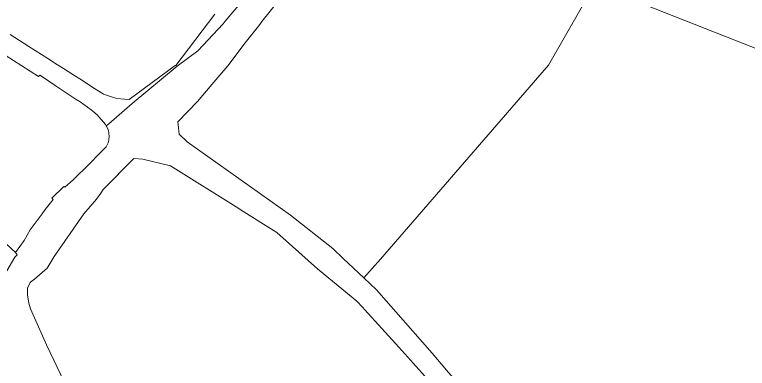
# Model space of a CAD drawing. Extents: x -650451 to -642268, y -1075216 to -1066610.
# Drawn here: x -646458 to -645936, y -1071698 to -1071446 of the extents above; entities that cross this region are included whole.
import ezdxf

# ---------------------------------------------------------------- set-up
doc = ezdxf.new("R2010")
doc.units = 0
doc.header["$LTSCALE"] = 4.8
for name, color, linetype, lineweight in [('1', 7, 'Continuous', 13), ('11', 7, 'Continuous', 13), ('15', 7, 'Continuous', 13), ('2', 7, 'Continuous', 13), ('24', 7, 'Continuous', 13), ('46', 7, 'Continuous', 13)]:
    doc.layers.add(name, color=color, linetype=linetype, lineweight=lineweight)

msp = doc.modelspace()

# ---------------------------------------------------------------- linework, layer by layer
at = {"layer": '1'}
for points in [[(-646483.58, -1071464.76), (-646483.107, -1071463.81), (-646441.14, -1071490.5), (-646440.16, -1071489.43), (-646437.01, -1071491.61), (-646429.42, -1071496.8), (-646426.43, -1071498.81), (-646414.36, -1071506.9), (-646411.47, -1071508.58), (-646403.78, -1071514.21), (-646402.38, -1071515.24), (-646399.37, -1071517.73), (-646393.44, -1071524.71), (-646392.911, -1071525.561)], [(-646457.49, -1071615.83), (-646464.59, -1071609.41), (-646475.69, -1071599.42), (-646478.18, -1071597.11), (-646487.37, -1071588.37), (-646493.27, -1071577.93), (-646494.85, -1071575.01), (-646507.87, -1071551.64), (-646511.87, -1071544.47), (-646536.45, -1071500.22), (-646539.23, -1071495.37), (-646537.89, -1071496.17), (-646536.26, -1071496.69), (-646535.08, -1071496.91), (-646536.06, -1071494.9)], [(-646392.911, -1071525.561), (-646392.432, -1071526.46), (-646392.01, -1071527.404), (-646391.649, -1071528.386), (-646391.354, -1071529.401), (-646391.13, -1071530.442), (-646390.979, -1071531.502), (-646390.904, -1071532.572), (-646390.905, -1071533.645), (-646390.982, -1071534.712), (-646391.134, -1071535.766), (-646391.357, -1071536.799), (-646391.649, -1071537.804), (-646392.006, -1071538.774), (-646392.421, -1071539.705), (-646392.89, -1071540.59), (-646397.94, -1071545.68), (-646404.87, -1071552.83), (-646416.52, -1071564.16), (-646422.45, -1071569.38), (-646423.17, -1071568.77), (-646431.67, -1071577.22), (-646430.71, -1071578.12), (-646436.34, -1071585.29), (-646438.62, -1071588.36), (-646447.13, -1071599.81), (-646451.35, -1071607.3), (-646457.49, -1071615.83)]]:
    msp.add_lwpolyline(points, dxfattribs=at)
at = {"layer": '11'}
msp.add_lwpolyline([(-646422.74, -1071708.61), (-646435.53, -1071681.73), (-646446.848, -1071655.933), (-646448, -1071652), (-646449, -1071646), (-646449, -1071641), (-646447, -1071637), (-646444, -1071635), (-646435.08, -1071627.07), (-646429.99, -1071618.76), (-646408.82, -1071588.44), (-646399.95, -1071577.85), (-646396.74, -1071573.64), (-646395.01, -1071571.03), (-646373.15, -1071548.85), (-646366.81, -1071549.42), (-646347.22, -1071554.23), (-646298.46, -1071584.67), (-646296.79, -1071585.71), (-646271.38, -1071601.57), (-646242.35, -1071627.62), (-646214.19, -1071650.52), (-646210.29, -1071654.83), (-646208.56, -1071656.73), (-646184.36, -1071683.46), (-646175.81, -1071692.91), (-646174.08, -1071694.82), (-646163.9, -1071706.08)], dxfattribs=at)
at = {"layer": '15'}
for points in [[(-646170.85, -1071151.93), (-646173.32, -1071157.96), (-646173.49, -1071159.23), (-646173.64, -1071160.29), (-646172.61, -1071166.36), (-646171.94, -1071170.27), (-646178.49, -1071182.4), (-646193.19, -1071252.61), (-646206.54, -1071289.65), (-646222.12, -1071324.74), (-646241.36, -1071358.97), (-646262.18, -1071391.43), (-646283.51, -1071421.76), (-646308.03, -1071451.08), (-646309.6, -1071452.95), (-646327.57, -1071472.32), (-646342.45, -1071483.12), (-646374.45, -1071509.81), (-646391.108, -1071524.244), (-646392.911, -1071525.561)], [(-646461.44, -1071460.52), (-646454.64, -1071464.89), (-646448, -1071469.14), (-646434.56, -1071477.7), (-646427.63, -1071482.12), (-646423.34, -1071484.85), (-646416.64, -1071489.13), (-646409.86, -1071493.44), (-646403.11, -1071497.75), (-646396.23, -1071502.14), (-646394.92, -1071502.97), (-646388.5, -1071505.15), (-646385.46, -1071506.19), (-646379.94, -1071506.59), (-646376.59, -1071506.83), (-646343.74, -1071482.57), (-646343.41, -1071482.71), (-646315.42, -1071446.02)], [(-646392.911, -1071525.561), (-646393.44, -1071524.71), (-646399.37, -1071517.73), (-646402.38, -1071515.24), (-646403.78, -1071514.21), (-646411.47, -1071508.58), (-646414.36, -1071506.9), (-646426.43, -1071498.81), (-646429.42, -1071496.8), (-646437.01, -1071491.61), (-646440.16, -1071489.43), (-646441.14, -1071490.5), (-646483.107, -1071463.81), (-646483.58, -1071464.76)], [(-646536.06, -1071494.9), (-646535.08, -1071496.91), (-646536.26, -1071496.69), (-646537.89, -1071496.17), (-646539.23, -1071495.37), (-646536.45, -1071500.22), (-646511.87, -1071544.47), (-646507.87, -1071551.64), (-646494.85, -1071575.01), (-646493.27, -1071577.93), (-646487.37, -1071588.37), (-646478.18, -1071597.11), (-646475.69, -1071599.42), (-646464.59, -1071609.41), (-646457.49, -1071615.83)], [(-646457.49, -1071615.83), (-646456.43, -1071617.64), (-646458.19, -1071619.33), (-646478.668, -1071654.059), (-646481.679, -1071653.609)]]:
    msp.add_lwpolyline(points, dxfattribs=at)
at = {"layer": '2'}
msp.add_lwpolyline([(-646315.42, -1071446.02), (-646343.41, -1071482.71), (-646343.74, -1071482.57), (-646376.59, -1071506.83), (-646379.94, -1071506.59), (-646385.46, -1071506.19), (-646388.5, -1071505.15), (-646394.92, -1071502.97), (-646396.23, -1071502.14), (-646403.11, -1071497.75), (-646409.86, -1071493.44), (-646416.64, -1071489.13), (-646423.34, -1071484.85), (-646427.63, -1071482.12), (-646434.56, -1071477.7), (-646448, -1071469.14), (-646454.64, -1071464.89), (-646461.44, -1071460.52)], dxfattribs=at)
at = {"layer": '24'}
for points in [[(-646392.911, -1071525.561), (-646391.108, -1071524.244), (-646374.45, -1071509.81), (-646342.45, -1071483.12), (-646327.57, -1071472.32), (-646309.6, -1071452.95), (-646308.03, -1071451.08), (-646283.51, -1071421.76), (-646262.18, -1071391.43), (-646241.36, -1071358.97), (-646222.12, -1071324.74), (-646206.54, -1071289.65), (-646193.19, -1071252.61), (-646178.49, -1071182.4), (-646171.94, -1071170.27), (-646172.61, -1071166.36), (-646173.64, -1071160.29), (-646173.49, -1071159.23), (-646173.32, -1071157.96), (-646170.85, -1071151.93), (-646169.43, -1071148.45), (-646172.62, -1071145.05), (-646162.56, -1071135.25)], [(-646217.049, -1071356.382), (-646220.61, -1071363.16), (-646223.77, -1071369.24), (-646245.1, -1071403.04), (-646269.2, -1071435.22), (-646281.99, -1071451.4), (-646283.52, -1071453.34), (-646293.87, -1071466.43), (-646306.14, -1071482.86), (-646317.52, -1071496.12), (-646327.97, -1071508.29), (-646341.88, -1071522.81), (-646341.66, -1071524.87), (-646340.93, -1071531.64), (-646335.3, -1071537.05), (-646261.46, -1071589.38), (-646231.43, -1071613.06), (-646223.928, -1071620.168), (-646209.322, -1071634.004)], [(-646457.49, -1071615.83), (-646451.35, -1071607.3), (-646447.13, -1071599.81), (-646438.62, -1071588.36), (-646436.34, -1071585.29), (-646430.71, -1071578.12), (-646431.67, -1071577.22), (-646423.17, -1071568.77), (-646422.45, -1071569.38), (-646416.52, -1071564.16), (-646404.87, -1071552.83), (-646397.94, -1071545.68), (-646392.89, -1071540.59), (-646392.421, -1071539.705), (-646392.006, -1071538.774), (-646391.649, -1071537.804), (-646391.357, -1071536.799), (-646391.134, -1071535.766), (-646390.982, -1071534.712), (-646390.905, -1071533.645), (-646390.904, -1071532.572), (-646390.979, -1071531.502), (-646391.13, -1071530.442), (-646391.354, -1071529.401), (-646391.649, -1071528.386), (-646392.01, -1071527.404), (-646392.432, -1071526.46), (-646392.911, -1071525.561)], [(-646163.9, -1071706.08), (-646174.08, -1071694.82), (-646175.81, -1071692.91), (-646184.36, -1071683.46), (-646208.56, -1071656.73), (-646210.29, -1071654.83), (-646214.19, -1071650.52), (-646242.35, -1071627.62), (-646271.38, -1071601.57), (-646296.79, -1071585.71), (-646298.46, -1071584.67), (-646347.22, -1071554.23), (-646366.81, -1071549.42), (-646373.15, -1071548.85), (-646395.01, -1071571.03), (-646396.74, -1071573.64), (-646399.95, -1071577.85), (-646408.82, -1071588.44), (-646429.99, -1071618.76), (-646435.08, -1071627.07), (-646444, -1071635), (-646447, -1071637), (-646449, -1071641), (-646449, -1071646), (-646448, -1071652), (-646446.848, -1071655.933), (-646435.53, -1071681.73), (-646422.74, -1071708.61)], [(-646481.679, -1071653.609), (-646478.668, -1071654.059), (-646458.19, -1071619.33), (-646456.43, -1071617.64), (-646457.49, -1071615.83)], [(-646209.322, -1071634.004), (-646200.32, -1071642.53), (-646160.52, -1071687.59), (-646150.43, -1071699.82), (-646003.04, -1071868.9), (-645975.01, -1071901.96), (-645930.57, -1071954.35), (-645883.81, -1072002.11), (-645874.53, -1072011.68), (-645820.57, -1072067.31), (-645770.72, -1072118.71), (-645744.42, -1072145.83), (-645666.4, -1072225.05), (-645664.88, -1072226.59), (-645596.405, -1072296.114)]]:
    msp.add_lwpolyline(points, dxfattribs=at)
at = {"layer": '46'}
for points in [[(-646044.949, -1071425.333), (-646030.8, -1071431.15), (-646019.66, -1071435.37), (-646015.966, -1071436.691), (-645909.13, -1071478.56), (-645768.62, -1071540.17), (-645749.631, -1071509.908), (-645699.825, -1071422.134), (-645685.098, -1071395.824)], [(-646209.322, -1071634.004), (-646197.398, -1071620.579), (-646077.593, -1071482.499), (-646044.949, -1071425.333)], [(-645596.405, -1072296.114), (-645664.88, -1072226.59), (-645666.4, -1072225.05), (-645744.42, -1072145.83), (-645770.72, -1072118.71), (-645820.57, -1072067.31), (-645874.53, -1072011.68), (-645883.81, -1072002.11), (-645930.57, -1071954.35), (-645975.01, -1071901.96), (-646003.04, -1071868.9), (-646150.43, -1071699.82), (-646160.52, -1071687.59), (-646200.32, -1071642.53), (-646209.322, -1071634.004)]]:
    msp.add_lwpolyline(points, dxfattribs=at)

doc.saveas('drawing.dxf')
